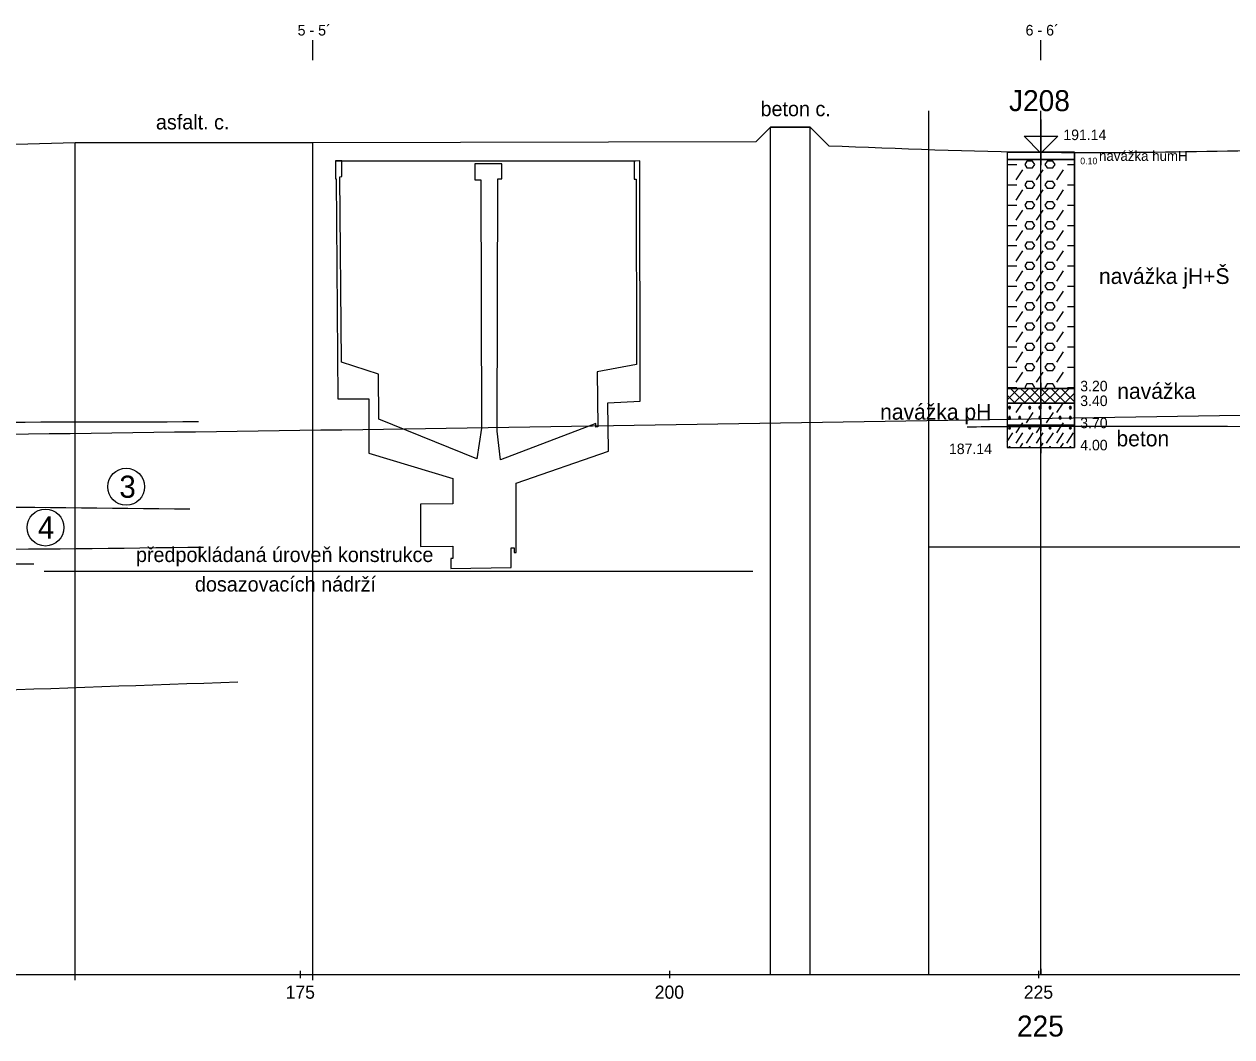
# Model space of a CAD drawing. Extents: x 3042 to 4120, y 576 to 2694.
# Drawn here: x 3364.4 to 3446.2, y 1110.6 to 1179.2 of the extents above; entities that cross this region are included whole.
import ezdxf

# ---------------------------------------------------------------- set-up
doc = ezdxf.new("R2010")
doc.units = 0
for name, color, linetype in [('14', 7, 'Continuous'), ('15', 7, 'Continuous'), ('16', 7, 'Continuous'), ('17', 7, 'Continuous'), ('18', 7, 'Continuous'), ('22', 7, 'Continuous'), ('51', 7, 'Continuous'), ('52', 7, 'Continuous'), ('53', 7, 'Continuous'), ('56', 7, 'Continuous'), ('7', 7, 'Continuous'), ('HPV', 7, 'Continuous'), ('komunikace', 7, 'Continuous'), ('nádrže', 7, 'Continuous'), ('pomocna', 7, 'Continuous'), ('rozhraní', 7, 'Continuous')]:
    doc.layers.add(name, color=color, linetype=linetype)

msp = doc.modelspace()

# ---------------------------------------------------------------- linework, layer by layer
at = {"layer": '15'}
msp.add_lwpolyline([(3433.252, 1172.702), (3433.252, 1170.416), (3432.109, 1171.559), (3434.395, 1171.559), (3433.252, 1170.416)], dxfattribs=at)
at = {"layer": '18'}
for p, q in [((3433.252, 1150.479), (3433.252, 1170.479)), ((3432.871, 1150.479), (3433.633, 1150.479)), ((3433.252, 1150.86), (3433.252, 1150.098)), ((3433.252, 1115.16), (3433.252, 1114.779))]:
    msp.add_line(p, q, dxfattribs=at)
at = {"layer": '22'}
for points in [[(3383.942, 1176.702), (3383.942, 1176.702), (3383.942, 1178.071)], [(3433.252, 1176.702), (3433.252, 1176.702), (3433.252, 1178.071)]]:
    msp.add_lwpolyline(points, dxfattribs=at)
at = {"layer": '51'}
for p, q in [((3431.583, 1169.979), (3431.584, 1169.979)), ((3432.955, 1169.979), (3432.955, 1169.979)), ((3434.327, 1169.979), (3434.327, 1169.979)), ((3430.966, 1169.636), (3431.621, 1169.636)), ((3431.583, 1168.607), (3432.04, 1169.293)), ((3432.955, 1168.607), (3433.412, 1169.293)), ((3434.327, 1168.607), (3434.784, 1169.293)), ((3435.05, 1169.636), (3435.538, 1169.636)), ((3430.966, 1168.264), (3431.621, 1168.264)), ((3435.05, 1168.264), (3435.538, 1168.264)), ((3431.583, 1167.235), (3432.04, 1167.921)), ((3432.955, 1167.235), (3433.412, 1167.921)), ((3434.327, 1167.235), (3434.784, 1167.921)), ((3430.966, 1166.893), (3431.621, 1166.893)), ((3431.583, 1165.864), (3432.04, 1166.55)), ((3432.955, 1165.864), (3433.412, 1166.55)), ((3434.327, 1165.864), (3434.784, 1166.55)), ((3435.05, 1166.893), (3435.538, 1166.893)), ((3430.966, 1165.521), (3431.621, 1165.521)), ((3431.583, 1164.492), (3432.04, 1165.178)), ((3432.955, 1164.492), (3433.412, 1165.178)), ((3434.327, 1164.492), (3434.784, 1165.178)), ((3435.05, 1165.521), (3435.538, 1165.521)), ((3430.966, 1164.149), (3431.621, 1164.149)), ((3435.05, 1164.149), (3435.538, 1164.149)), ((3431.583, 1163.121), (3432.04, 1163.806)), ((3432.955, 1163.121), (3433.412, 1163.806)), ((3434.327, 1163.121), (3434.784, 1163.806)), ((3430.966, 1162.778), (3431.621, 1162.778)), ((3431.583, 1161.749), (3432.04, 1162.435)), ((3432.955, 1161.749), (3433.412, 1162.435)), ((3434.327, 1161.749), (3434.784, 1162.435)), ((3435.05, 1162.778), (3435.538, 1162.778)), ((3430.966, 1161.406), (3431.621, 1161.406)), ((3431.583, 1160.377), (3432.04, 1161.063)), ((3432.955, 1160.377), (3433.412, 1161.063)), ((3434.327, 1160.377), (3434.784, 1161.063)), ((3435.05, 1161.406), (3435.538, 1161.406)), ((3430.966, 1160.035), (3431.621, 1160.035)), ((3435.05, 1160.035), (3435.538, 1160.035)), ((3431.583, 1159.006), (3432.04, 1159.692)), ((3432.955, 1159.006), (3433.412, 1159.692)), ((3434.327, 1159.006), (3434.784, 1159.692)), ((3430.966, 1158.663), (3431.621, 1158.663)), ((3435.05, 1158.663), (3435.538, 1158.663)), ((3431.583, 1157.634), (3432.04, 1158.32)), ((3432.955, 1157.634), (3433.412, 1158.32)), ((3434.327, 1157.634), (3434.784, 1158.32)), ((3430.966, 1157.291), (3431.621, 1157.291)), ((3431.583, 1156.263), (3432.04, 1156.948)), ((3432.955, 1156.263), (3433.412, 1156.948)), ((3434.327, 1156.263), (3434.784, 1156.948)), ((3435.05, 1157.291), (3435.538, 1157.291)), ((3430.966, 1155.92), (3431.621, 1155.92)), ((3435.05, 1155.92), (3435.538, 1155.92)), ((3431.583, 1154.891), (3432.04, 1155.577)), ((3432.955, 1154.891), (3433.412, 1155.577)), ((3434.327, 1154.891), (3434.784, 1155.577)), ((3430.966, 1154.548), (3431.621, 1154.548)), ((3431.195, 1154.479), (3431.469, 1154.205)), ((3431.469, 1154.205), (3431.743, 1154.479)), ((3431.881, 1154.479), (3432.155, 1154.205)), ((3432.155, 1154.205), (3432.429, 1154.479)), ((3432.567, 1154.479), (3432.841, 1154.205)), ((3432.841, 1154.205), (3433.115, 1154.479)), ((3433.252, 1154.479), (3433.526, 1154.205)), ((3433.526, 1154.205), (3433.8, 1154.479)), ((3433.938, 1154.479), (3434.212, 1154.205)), ((3434.212, 1154.205), (3434.486, 1154.479)), ((3434.624, 1154.479), (3434.898, 1154.205)), ((3434.898, 1154.205), (3435.172, 1154.479)), ((3435.05, 1154.548), (3435.538, 1154.548)), ((3430.966, 1153.702), (3431.469, 1154.205)), ((3430.966, 1154.023), (3431.469, 1153.519)), ((3431.429, 1153.479), (3431.469, 1153.519)), ((3431.469, 1154.205), (3432.155, 1153.519)), ((3431.469, 1153.519), (3432.155, 1154.205)), ((3431.469, 1153.519), (3431.509, 1153.479)), ((3431.583, 1152.834), (3432.014, 1153.479)), ((3432.115, 1153.479), (3432.155, 1153.519)), ((3432.155, 1154.205), (3432.841, 1153.519)), ((3432.155, 1153.519), (3432.841, 1154.205)), ((3432.155, 1153.519), (3432.195, 1153.479)), ((3432.8, 1153.479), (3432.841, 1153.519)), ((3432.841, 1154.205), (3433.526, 1153.519)), ((3432.841, 1153.519), (3433.526, 1154.205)), ((3432.841, 1153.519), (3432.881, 1153.479)), ((3433.486, 1153.479), (3433.526, 1153.519)), ((3433.526, 1154.205), (3434.212, 1153.519)), ((3433.526, 1153.519), (3434.212, 1154.205)), ((3433.526, 1153.519), (3433.567, 1153.479)), ((3434.172, 1153.479), (3434.212, 1153.519)), ((3434.212, 1154.205), (3434.898, 1153.519)), ((3434.212, 1153.519), (3434.898, 1154.205)), ((3434.212, 1153.519), (3434.252, 1153.479)), ((3434.327, 1152.834), (3434.757, 1153.479)), ((3434.858, 1153.479), (3434.898, 1153.519)), ((3434.898, 1154.205), (3435.538, 1153.565)), ((3434.898, 1153.519), (3435.538, 1154.159)), ((3434.898, 1153.519), (3434.938, 1153.479)), ((3432.269, 1152.148), (3432.726, 1152.834)), ((3433.641, 1152.148), (3434.098, 1152.834)), ((3431.583, 1151.462), (3431.928, 1151.979)), ((3431.928, 1151.979), (3432.04, 1152.148)), ((3432.955, 1151.462), (3433.3, 1151.979)), ((3434.327, 1151.462), (3434.671, 1151.979)), ((3434.671, 1151.979), (3434.784, 1152.148)), ((3430.966, 1150.879), (3431.355, 1151.462)), ((3431.583, 1150.776), (3432.04, 1151.462)), ((3432.269, 1150.776), (3432.726, 1151.462)), ((3432.955, 1150.776), (3433.412, 1151.462)), ((3433.641, 1150.776), (3434.098, 1151.462)), ((3434.327, 1150.776), (3434.784, 1151.462)), ((3435.012, 1150.776), (3435.47, 1151.462)), ((3431.088, 1150.51), (3431.073, 1150.479)), ((3431.842, 1150.479), (3432.04, 1150.776)), ((3432.46, 1150.51), (3432.444, 1150.479)), ((3433.214, 1150.479), (3433.412, 1150.776)), ((3433.831, 1150.51), (3433.816, 1150.479)), ((3434.586, 1150.479), (3434.784, 1150.776)), ((3435.203, 1150.51), (3435.188, 1150.479))]:
    msp.add_line(p, q, dxfattribs=at)
for points in [[(3430.966, 1169.979), (3435.538, 1169.979), (3435.538, 1170.479), (3430.966, 1170.479)], [(3430.966, 1154.479), (3435.538, 1154.479), (3435.538, 1169.979), (3430.966, 1169.979)], [(3430.966, 1153.479), (3435.538, 1153.479), (3435.538, 1154.479), (3430.966, 1154.479)], [(3430.966, 1151.979), (3435.538, 1151.979), (3435.538, 1153.479), (3430.966, 1153.479)], [(3430.966, 1150.479), (3435.538, 1150.479), (3435.538, 1151.979), (3430.966, 1151.979)]]:
    msp.add_lwpolyline(points, close=True, dxfattribs=at)
for points in [[(3432.307, 1169.407), (3432.688, 1169.407), (3432.841, 1169.636), (3432.688, 1169.864), (3432.307, 1169.864), (3432.155, 1169.636), (3432.307, 1169.407)], [(3433.679, 1169.407), (3434.06, 1169.407), (3434.212, 1169.636), (3434.06, 1169.864), (3433.679, 1169.864), (3433.526, 1169.636), (3433.679, 1169.407)], [(3432.307, 1168.036), (3432.688, 1168.036), (3432.841, 1168.264), (3432.688, 1168.493), (3432.307, 1168.493), (3432.155, 1168.264), (3432.307, 1168.036)], [(3433.679, 1168.036), (3434.06, 1168.036), (3434.212, 1168.264), (3434.06, 1168.493), (3433.679, 1168.493), (3433.526, 1168.264), (3433.679, 1168.036)], [(3432.307, 1166.664), (3432.688, 1166.664), (3432.841, 1166.893), (3432.688, 1167.121), (3432.307, 1167.121), (3432.155, 1166.893), (3432.307, 1166.664)], [(3433.679, 1166.664), (3434.06, 1166.664), (3434.212, 1166.893), (3434.06, 1167.121), (3433.679, 1167.121), (3433.526, 1166.893), (3433.679, 1166.664)], [(3432.307, 1165.292), (3432.688, 1165.292), (3432.841, 1165.521), (3432.688, 1165.75), (3432.307, 1165.75), (3432.155, 1165.521), (3432.307, 1165.292)], [(3433.679, 1165.292), (3434.06, 1165.292), (3434.212, 1165.521), (3434.06, 1165.75), (3433.679, 1165.75), (3433.526, 1165.521), (3433.679, 1165.292)], [(3432.307, 1163.921), (3432.688, 1163.921), (3432.841, 1164.149), (3432.688, 1164.378), (3432.307, 1164.378), (3432.155, 1164.149), (3432.307, 1163.921)], [(3433.679, 1163.921), (3434.06, 1163.921), (3434.212, 1164.149), (3434.06, 1164.378), (3433.679, 1164.378), (3433.526, 1164.149), (3433.679, 1163.921)], [(3432.307, 1162.549), (3432.688, 1162.549), (3432.841, 1162.778), (3432.688, 1163.006), (3432.307, 1163.006), (3432.155, 1162.778), (3432.307, 1162.549)], [(3433.679, 1162.549), (3434.06, 1162.549), (3434.212, 1162.778), (3434.06, 1163.006), (3433.679, 1163.006), (3433.526, 1162.778), (3433.679, 1162.549)], [(3432.307, 1161.178), (3432.688, 1161.178), (3432.841, 1161.406), (3432.688, 1161.635), (3432.307, 1161.635), (3432.155, 1161.406), (3432.307, 1161.178)], [(3433.679, 1161.178), (3434.06, 1161.178), (3434.212, 1161.406), (3434.06, 1161.635), (3433.679, 1161.635), (3433.526, 1161.406), (3433.679, 1161.178)], [(3432.307, 1159.806), (3432.688, 1159.806), (3432.841, 1160.035), (3432.688, 1160.263), (3432.307, 1160.263), (3432.155, 1160.035), (3432.307, 1159.806)], [(3433.679, 1159.806), (3434.06, 1159.806), (3434.212, 1160.035), (3434.06, 1160.263), (3433.679, 1160.263), (3433.526, 1160.035), (3433.679, 1159.806)], [(3432.307, 1158.434), (3432.688, 1158.434), (3432.841, 1158.663), (3432.688, 1158.892), (3432.307, 1158.892), (3432.155, 1158.663), (3432.307, 1158.434)], [(3433.679, 1158.434), (3434.06, 1158.434), (3434.212, 1158.663), (3434.06, 1158.892), (3433.679, 1158.892), (3433.526, 1158.663), (3433.679, 1158.434)], [(3432.307, 1157.063), (3432.688, 1157.063), (3432.841, 1157.291), (3432.688, 1157.52), (3432.307, 1157.52), (3432.155, 1157.291), (3432.307, 1157.063)], [(3433.679, 1157.063), (3434.06, 1157.063), (3434.212, 1157.291), (3434.06, 1157.52), (3433.679, 1157.52), (3433.526, 1157.291), (3433.679, 1157.063)], [(3432.307, 1155.691), (3432.688, 1155.691), (3432.841, 1155.92), (3432.688, 1156.148), (3432.307, 1156.148), (3432.155, 1155.92), (3432.307, 1155.691)], [(3433.679, 1155.691), (3434.06, 1155.691), (3434.212, 1155.92), (3434.06, 1156.148), (3433.679, 1156.148), (3433.526, 1155.92), (3433.679, 1155.691)], [(3432.795, 1154.479), (3432.841, 1154.548), (3432.688, 1154.777), (3432.307, 1154.777), (3432.155, 1154.548), (3432.201, 1154.479)], [(3434.166, 1154.479), (3434.212, 1154.548), (3434.06, 1154.777), (3433.679, 1154.777), (3433.526, 1154.548), (3433.572, 1154.479)], [(3431.088, 1153.253), (3431.05, 1153.177), (3431.088, 1153.1), (3431.164, 1153.1), (3431.202, 1153.177), (3431.164, 1153.253), (3431.088, 1153.253), (3431.164, 1153.1)], [(3432.46, 1153.253), (3432.421, 1153.177), (3432.46, 1153.1), (3432.536, 1153.1), (3432.574, 1153.177), (3432.536, 1153.253), (3432.46, 1153.253), (3432.536, 1153.1)], [(3433.145, 1153.253), (3433.107, 1153.177), (3433.145, 1153.1), (3433.222, 1153.1), (3433.26, 1153.177), (3433.222, 1153.253), (3433.145, 1153.253), (3433.222, 1153.1)], [(3433.831, 1153.253), (3433.793, 1153.177), (3433.831, 1153.1), (3433.907, 1153.1), (3433.945, 1153.177), (3433.907, 1153.253), (3433.831, 1153.253), (3433.907, 1153.1)], [(3435.203, 1153.253), (3435.165, 1153.177), (3435.203, 1153.1), (3435.279, 1153.1), (3435.317, 1153.177), (3435.279, 1153.253), (3435.203, 1153.253), (3435.279, 1153.1)], [(3431.088, 1152.567), (3431.05, 1152.491), (3431.088, 1152.415), (3431.164, 1152.415), (3431.202, 1152.491), (3431.164, 1152.567), (3431.088, 1152.567), (3431.164, 1152.415)], [(3431.088, 1151.881), (3431.05, 1151.805), (3431.088, 1151.729), (3431.164, 1151.729), (3431.202, 1151.805), (3431.164, 1151.881), (3431.088, 1151.881), (3431.164, 1151.729)], [(3431.774, 1152.567), (3431.736, 1152.491), (3431.774, 1152.415), (3431.85, 1152.415), (3431.888, 1152.491), (3431.85, 1152.567), (3431.774, 1152.567), (3431.85, 1152.415)], [(3432.46, 1151.881), (3432.421, 1151.805), (3432.46, 1151.729), (3432.536, 1151.729), (3432.574, 1151.805), (3432.536, 1151.881), (3432.46, 1151.881), (3432.536, 1151.729)], [(3433.145, 1152.567), (3433.107, 1152.491), (3433.145, 1152.415), (3433.222, 1152.415), (3433.26, 1152.491), (3433.222, 1152.567), (3433.145, 1152.567), (3433.222, 1152.415)], [(3433.831, 1151.881), (3433.793, 1151.805), (3433.831, 1151.729), (3433.907, 1151.729), (3433.945, 1151.805), (3433.907, 1151.881), (3433.831, 1151.881), (3433.907, 1151.729)], [(3434.517, 1152.567), (3434.479, 1152.491), (3434.517, 1152.415), (3434.593, 1152.415), (3434.631, 1152.491), (3434.593, 1152.567), (3434.517, 1152.567), (3434.593, 1152.415)], [(3435.203, 1152.567), (3435.165, 1152.491), (3435.203, 1152.415), (3435.279, 1152.415), (3435.317, 1152.491), (3435.279, 1152.567), (3435.203, 1152.567), (3435.279, 1152.415)], [(3435.203, 1151.881), (3435.165, 1151.805), (3435.203, 1151.729), (3435.279, 1151.729), (3435.317, 1151.805), (3435.279, 1151.881), (3435.203, 1151.881), (3435.279, 1151.729)], [(3431.179, 1150.479), (3431.164, 1150.51), (3431.088, 1150.51), (3431.103, 1150.479)], [(3432.551, 1150.479), (3432.536, 1150.51), (3432.46, 1150.51), (3432.475, 1150.479)], [(3433.923, 1150.479), (3433.907, 1150.51), (3433.831, 1150.51), (3433.846, 1150.479)], [(3435.294, 1150.479), (3435.279, 1150.51), (3435.203, 1150.51), (3435.218, 1150.479)]]:
    msp.add_lwpolyline(points, dxfattribs=at)
at = {"layer": '53'}
for p, q in [((3430.966, 1170.479), (3435.538, 1170.479)), ((3430.966, 1170.479), (3430.966, 1150.479)), ((3430.966, 1169.979), (3435.538, 1169.979)), ((3435.538, 1170.479), (3435.538, 1150.479)), ((3430.966, 1154.479), (3435.538, 1154.479)), ((3430.966, 1153.479), (3435.538, 1153.479)), ((3430.966, 1151.979), (3435.538, 1151.979)), ((3430.966, 1150.479), (3435.538, 1150.479))]:
    msp.add_line(p, q, dxfattribs=at)
at = {"layer": '56'}
for p, q in [((3433.252, 1170.86), (3433.252, 1170.098)), ((3432.871, 1170.479), (3433.633, 1170.479)), ((3432.871, 1169.979), (3433.633, 1169.979)), ((3433.252, 1170.36), (3433.252, 1169.598)), ((3432.871, 1154.479), (3433.633, 1154.479)), ((3433.252, 1154.86), (3433.252, 1154.098)), ((3432.871, 1153.479), (3433.633, 1153.479)), ((3433.252, 1153.86), (3433.252, 1153.098)), ((3432.871, 1151.979), (3433.633, 1151.979)), ((3433.252, 1152.36), (3433.252, 1151.598)), ((3432.871, 1150.479), (3433.633, 1150.479)), ((3433.252, 1150.86), (3433.252, 1150.098))]:
    msp.add_line(p, q, dxfattribs=at)
at = {"layer": '7'}
for p, q in [((3383.112, 1114.525), (3383.112, 1115.033)), ((3408.112, 1114.525), (3408.112, 1115.033)), ((3433.112, 1114.525), (3433.112, 1115.033)), ((3208.112, 1114.779), (3562.792, 1114.779)), ((3316.362, 1114.779), (3568.934, 1114.779))]:
    msp.add_line(p, q, dxfattribs=at)
at = {"layer": 'HPV'}
msp.add_spline([(3244.526, 1150.071), (3259.592, 1150.071), (3342.022, 1151.082), (3387.314, 1151.702), (3432.605, 1152.427), (3477.894, 1153.253), (3523.182, 1154.177), (3531.662, 1154.202)], degree=3, dxfattribs=at)
at = {"layer": 'komunikace'}
for p, q in [((3414.942, 1172.179), (3417.632, 1172.179)), ((3367.842, 1171.129), (3383.942, 1171.129)), ((3425.672, 1143.728), (3425.672, 1167.015)), ((3532.902, 1143.728), (3425.672, 1143.728))]:
    msp.add_line(p, q, dxfattribs=at)
at = {"layer": 'nádrže'}
msp.add_line((3385.474, 1169.888), (3405.784, 1169.888), dxfattribs=at)
msp.add_lwpolyline([(3385.529, 1168.669), (3385.634, 1153.767), (3387.734, 1153.767), (3387.734, 1150.095), (3393.43, 1148.368), (3393.41, 1146.659), (3391.234, 1146.626), (3391.236, 1143.763), (3393.412, 1143.796), (3393.412, 1142.948), (3393.28, 1142.946), (3393.28, 1142.283), (3397.374, 1142.346), (3397.373, 1143.683), (3397.583, 1143.686), (3397.583, 1143.366), (3397.717, 1143.368), (3397.714, 1148.063), (3403.966, 1150.219), (3403.921, 1153.504), (3406.111, 1153.617), (3406.094, 1169.888), (3405.693, 1169.878), (3405.695, 1168.655), (3405.849, 1168.659), (3405.862, 1156.107), (3403.207, 1155.591), (3403.236, 1151.874), (3403.104, 1151.848), (3403.102, 1152.105), (3396.652, 1149.641), (3396.434, 1151.57), (3396.478, 1168.668), (3396.749, 1168.668), (3396.745, 1169.682), (3394.901, 1169.682), (3394.904, 1168.607), (3395.309, 1168.607), (3395.368, 1151.777), (3395.05, 1149.708), (3388.398, 1152.394), (3388.388, 1155.452), (3385.877, 1156.243), (3385.775, 1168.807), (3385.899, 1168.832), (3385.894, 1169.888), (3385.474, 1169.888), (3385.464, 1168.683), (3385.529, 1168.669)], dxfattribs=at)
at = {"layer": 'pomocna'}
for p, q in [((3425.672, 1114.779), (3425.672, 1173.279)), ((3433.252, 1114.779), (3433.252, 1173.279)), ((3414.942, 1114.779), (3414.942, 1172.179)), ((3417.632, 1172.179), (3414.942, 1172.179)), ((3417.632, 1114.779), (3417.632, 1172.179)), ((3367.842, 1114.398), (3367.842, 1171.129)), ((3367.842, 1171.129), (3383.942, 1171.129)), ((3383.942, 1114.398), (3383.942, 1171.129))]:
    msp.add_line(p, q, dxfattribs=at)
at = {"layer": 'rozhraní'}
for p, q in [((3414.942, 1172.179), (3413.97, 1171.207)), ((3417.632, 1172.179), (3418.894, 1170.917)), ((3383.942, 1171.129), (3413.97, 1171.207)), ((3365.035, 1142.575), (3296.835, 1142.575)), ((3413.741, 1142.082), (3365.749, 1142.082))]:
    msp.add_line(p, q, dxfattribs=at)
for centre in [(3371.293, 1147.818), (3365.828, 1145.05)]:
    msp.add_circle(centre, 1.25, dxfattribs=at)
for points in [[(3297.032, 1171.838), (3302.602, 1171.829), (3342.085, 1170.729), (3367.842, 1171.129)], [(3418.894, 1170.917), (3433.252, 1170.479), (3455.734, 1170.792), (3478.216, 1171.191), (3500.698, 1171.534), (3523.182, 1171.679), (3530.704, 1171.679), (3531.414, 1171.679)], [(3245.619, 1151.047), (3259.973, 1150.829), (3265.305, 1150.858), (3270.634, 1151.067), (3281.288, 1151.798), (3291.941, 1152.562), (3302.602, 1152.896), (3312.456, 1152.774), (3322.31, 1152.547), (3332.166, 1152.327), (3342.022, 1152.229), (3376.196, 1152.229)], [(3428.263, 1151.881), (3433.252, 1151.907), (3523.182, 1151.179), (3532.347, 1151.179)], [(3244.874, 1145.836), (3259.987, 1145.829), (3265.324, 1145.957), (3270.658, 1146.296), (3281.314, 1147.328), (3291.961, 1148.361), (3297.282, 1148.701), (3299.942, 1148.796), (3302.602, 1148.829), (3307.542, 1148.609), (3312.466, 1148.031), (3322.293, 1146.278), (3332.129, 1144.526), (3337.065, 1143.948), (3342.022, 1143.729), (3376.542, 1143.729)], [(3325.008, 1145.758), (3342.022, 1146.319), (3375.611, 1146.319)], [(3240.965, 1122.085), (3259.592, 1123.829), (3264.993, 1124.435), (3270.373, 1125.205), (3281.098, 1127.025), (3291.823, 1128.873), (3302.602, 1130.329), (3312.442, 1131.287), (3322.292, 1132.105), (3332.152, 1132.76), (3342.022, 1133.229), (3378.868, 1134.601)]]:
    msp.add_spline(points, degree=3, dxfattribs=at)

# ---------------------------------------------------------------- texts
at = {"layer": '14'}
msp.add_text('225', height=1.4224, dxfattribs=at).set_placement((3431.632, 1110.573))
at = {"layer": '16'}
msp.add_text('J208', height=1.4224, dxfattribs=at).set_placement((3431.093, 1173.258))
at = {"layer": '17'}
for s, p in [('191.14', (3434.776, 1171.297)), ('187.14', (3427.029, 1150.027))]:
    msp.add_text(s, height=0.7112, dxfattribs=at).set_placement(p)
at = {"layer": '22'}
for s, p in [('5 - 5´', (3382.906, 1178.38)), ('6 - 6´', (3432.216, 1178.38))]:
    msp.add_text(s, height=0.72, dxfattribs=at).set_placement(p)
at = {"layer": '52'}
for s, height, p in [('navážka humH', 0.6731, (3437.189, 1169.889)), ('0.10', 0.4445, (3435.919, 1169.66)), ('navážka jH+Š', 1.0668, (3437.189, 1161.551)), ('3.20', 0.7112, (3435.919, 1154.281)), ('navážka', 1.0668, (3438.427, 1153.768)), ('navážka pH', 1.0668, (3422.362, 1152.356)), ('3.40', 0.7112, (3435.919, 1153.281)), ('3.70', 0.7112, (3435.919, 1151.781)), ('4.00', 0.7112, (3435.919, 1150.281)), ('beton', 1.0668, (3438.373, 1150.551))]:
    msp.add_text(s, height=height, dxfattribs=at).set_placement(p)
at = {"layer": '7'}
for s, p in [('175', (3382.096, 1113.135)), ('200', (3407.096, 1113.135)), ('225', (3432.096, 1113.135))]:
    msp.add_text(s, height=0.889, dxfattribs=at).set_placement(p)
at = {"layer": 'komunikace'}
for s, p in [('beton c.', (3414.264, 1172.917)), ('asfalt. c.', (3373.309, 1172.019)), ('předpokládaná úroveň konstrukce', (3371.958, 1142.715)), ('dosazovacích nádrží', (3375.953, 1140.715))]:
    msp.add_text(s, height=1, dxfattribs=at).set_placement(p)
at = {"layer": 'rozhraní'}
for s, p in [('3', (3370.831, 1147.068)), ('4', (3365.312, 1144.3))]:
    msp.add_text(s, height=1.5, dxfattribs=at).set_placement(p)

doc.saveas('drawing.dxf')
